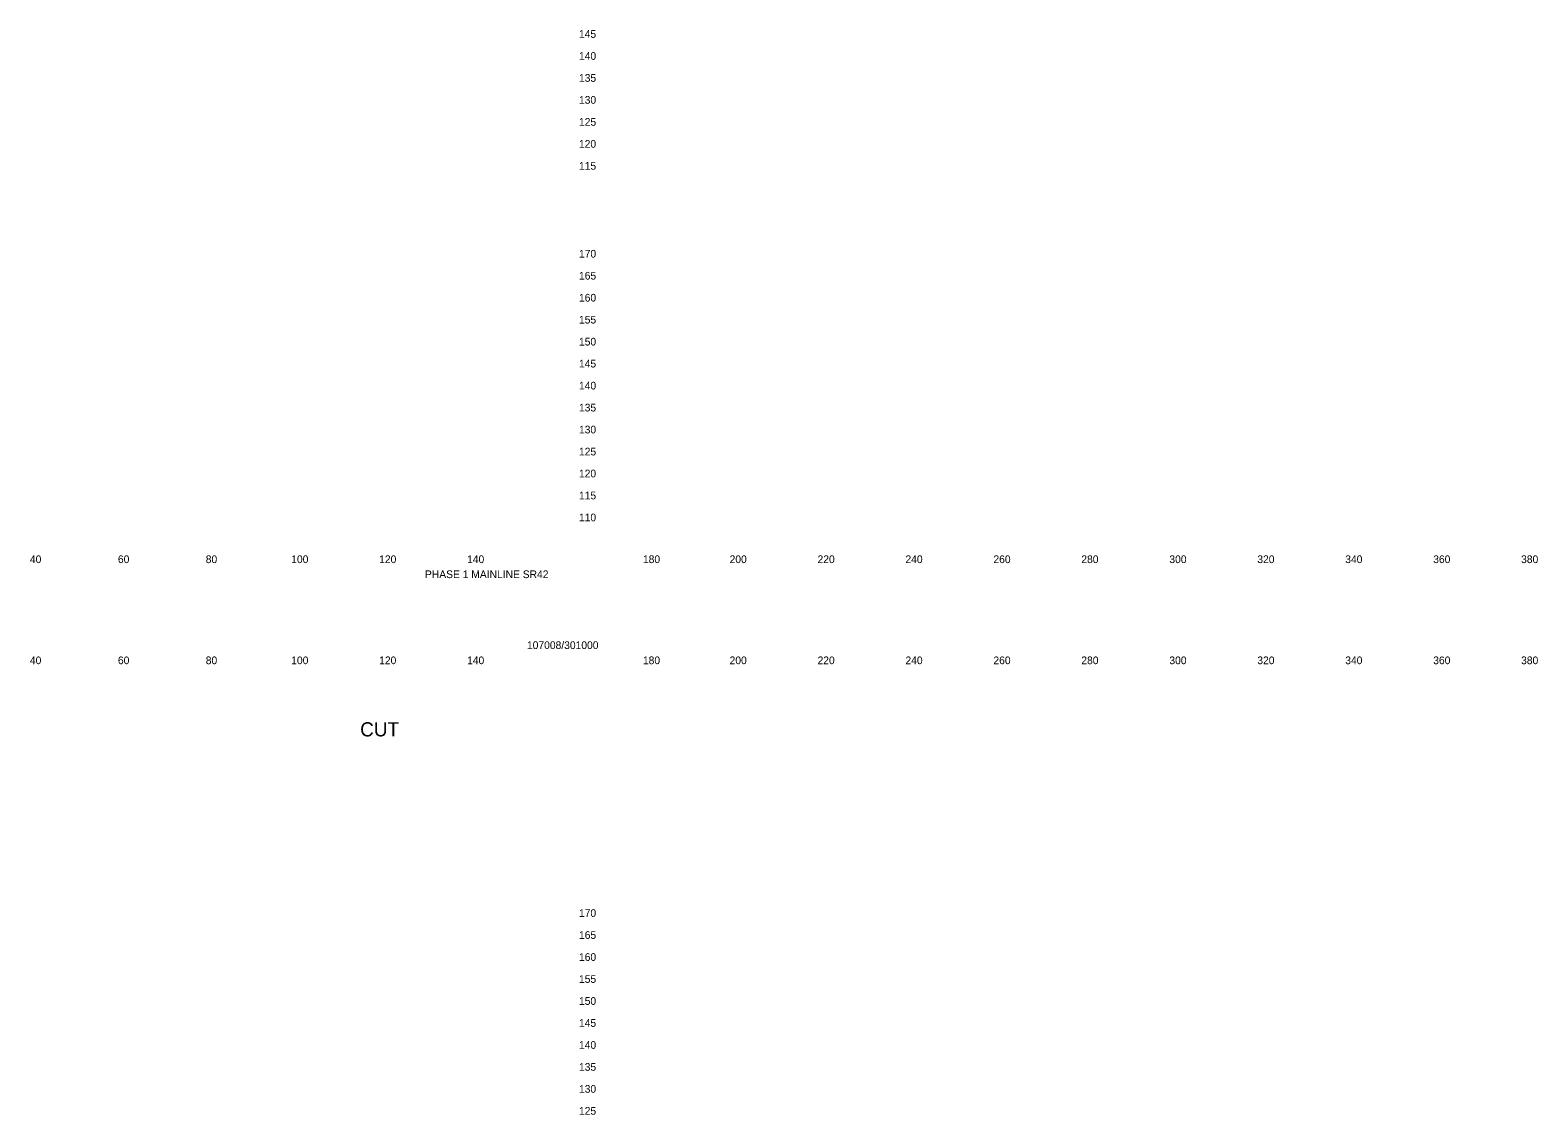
# Model space of a CAD drawing. Extents: x 21281 to 22024, y 6472 to 15198.
# Drawn here: x 21681.3 to 22024.2, y 13019.8 to 13266.6 of the extents above; entities that cross this region are included whole.
import ezdxf

# ---------------------------------------------------------------- set-up
doc = ezdxf.new("R2010")
doc.units = 0
doc.layers.add('XS_SHEET_LABELS_ELEVATION', color=7, linetype='Continuous')
doc.layers.add('XS_SHEET_LABELS_OFFSET', color=7, linetype='Continuous')

msp = doc.modelspace()

# ---------------------------------------------------------------- texts
at = {"layer": 'XS_SHEET_LABELS_ELEVATION'}
for s, p in [('  145  ', (21804.84, 13264.84)), ('  140  ', (21804.84, 13259.84)), ('  135  ', (21804.84, 13254.84)), ('  130  ', (21804.84, 13249.84)), ('  125  ', (21804.84, 13244.84)), ('  120  ', (21804.84, 13239.84)), ('  115  ', (21804.84, 13234.84)), ('  170  ', (21804.84, 13214.84)), ('  165  ', (21804.84, 13209.84)), ('  160  ', (21804.84, 13204.84)), ('  155  ', (21804.84, 13199.84)), ('  150  ', (21804.84, 13194.84)), ('  145  ', (21804.84, 13189.84)), ('  140  ', (21804.84, 13184.84)), ('  135  ', (21804.84, 13179.84)), ('  130  ', (21804.84, 13174.84)), ('  125  ', (21804.84, 13169.84)), ('  120  ', (21804.84, 13164.84)), ('  115  ', (21804.84, 13159.84)), ('  110  ', (21804.84, 13154.84)), ('  170  ', (21804.84, 13064.84)), ('  165  ', (21804.84, 13059.84)), ('  160  ', (21804.84, 13054.84)), ('  155  ', (21804.84, 13049.84)), ('  150  ', (21804.84, 13044.84)), ('  145  ', (21804.84, 13039.84)), ('  140  ', (21804.84, 13034.84)), ('  135  ', (21804.84, 13029.84)), ('  130  ', (21804.84, 13024.84)), ('  125  ', (21804.84, 13019.84))]:
    msp.add_text(s, height=1.75, dxfattribs=at).set_placement(p)
at = {"layer": 'XS_SHEET_LABELS_OFFSET'}
for s, height, p in [('  40  ', 1.75, (21679.95, 13145.34)), ('  60  ', 1.75, (21699.97, 13145.34)), ('  80  ', 1.75, (21719.95, 13145.34)), ('  100  ', 1.75, (21739.39, 13145.34)), ('  120  ', 1.75, (21759.39, 13145.34)), ('  140  ', 1.75, (21779.39, 13145.34)), ('  180  ', 1.75, (21819.39, 13145.34)), ('  200  ', 1.75, (21839.1, 13145.34)), ('  220  ', 1.75, (21859.1, 13145.34)), ('  240  ', 1.75, (21879.1, 13145.34)), ('  260  ', 1.75, (21899.11, 13145.34)), ('  280  ', 1.75, (21919.1, 13145.34)), ('  300  ', 1.75, (21939.13, 13145.34)), ('  320  ', 1.75, (21959.13, 13145.34)), ('  340  ', 1.75, (21979.13, 13145.34)), ('  360  ', 1.75, (21999.14, 13145.34)), ('  380  ', 1.75, (22019.13, 13145.34)), ('PHASE 1 MAINLINE SR42', 1.75, (21771.11, 13141.92)), ('107008/301000', 1.75, (21794.31, 13125.79)), ('  40  ', 1.75, (21679.95, 13122.34)), ('  60  ', 1.75, (21699.97, 13122.34)), ('  80  ', 1.75, (21719.95, 13122.34)), ('  100  ', 1.75, (21739.39, 13122.34)), ('  120  ', 1.75, (21759.39, 13122.34)), ('  140  ', 1.75, (21779.39, 13122.34)), ('  180  ', 1.75, (21819.39, 13122.34)), ('  200  ', 1.75, (21839.1, 13122.34)), ('  220  ', 1.75, (21859.1, 13122.34)), ('  240  ', 1.75, (21879.1, 13122.34)), ('  260  ', 1.75, (21899.11, 13122.34)), ('  280  ', 1.75, (21919.1, 13122.34)), ('  300  ', 1.75, (21939.13, 13122.34)), ('  320  ', 1.75, (21959.13, 13122.34)), ('  340  ', 1.75, (21979.13, 13122.34)), ('  360  ', 1.75, (21999.14, 13122.34)), ('  380  ', 1.75, (22019.13, 13122.34)), ('CUT', 3.222, (21756.37, 13105.91))]:
    msp.add_text(s, height=height, dxfattribs=at).set_placement(p)

doc.saveas('drawing.dxf')
